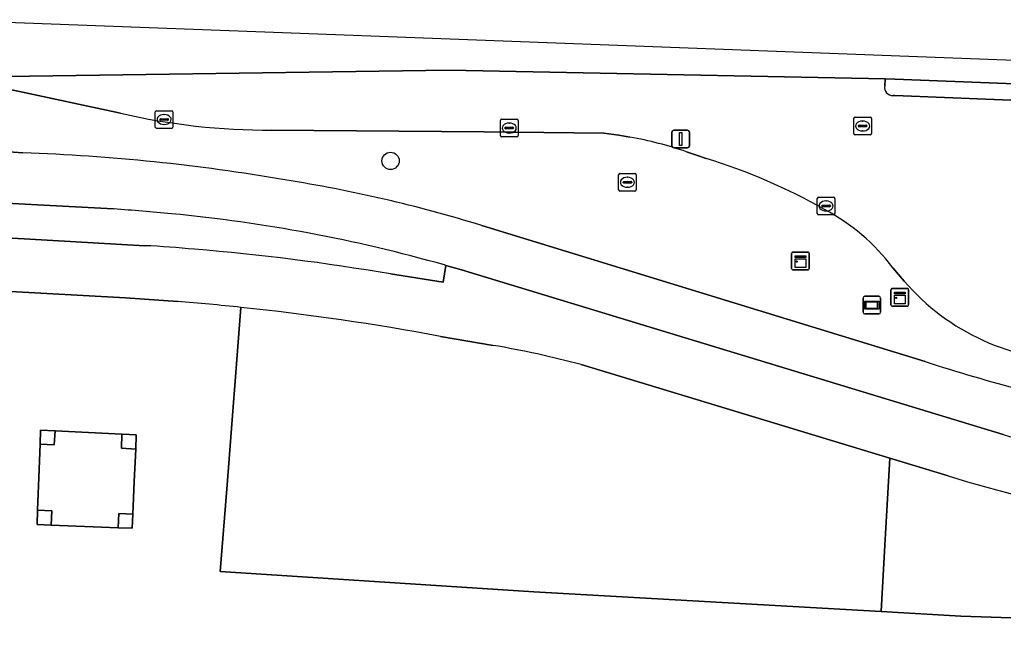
# Model space of a CAD drawing. Extents: x 161354 to 162026, y 386504 to 387460.
# Drawn here: x 161450.5 to 161506.1, y 387423.8 to 387459.1 of the extents above; entities that cross this region are included whole.
import ezdxf

# ---------------------------------------------------------------- set-up
doc = ezdxf.new("R2010")
doc.units = 0
for name, color, linetype in [('IMGEO_Berm_groen', 7, 'Continuous'), ('IMGEO_Boom', 7, 'Continuous'), ('IMGEO_Fietspad_gesloten', 7, 'Continuous'), ('IMGEO_Grasland_overig', 7, 'Continuous'), ('IMGEO_Groenvoorziening', 7, 'Continuous'), ('IMGEO_Hoogspanningsmast', 7, 'Continuous'), ('IMGEO_Kast', 7, 'Continuous'), ('IMGEO_Kolk', 7, 'Continuous'), ('IMGEO_Lichtmast', 7, 'Continuous'), ('IMGEO_Rijbaan_lokaal_gesloten', 7, 'Continuous'), ('IMGEO_Rijbaan_lokaal_open', 7, 'Continuous'), ('IMGEO_Rioolput', 7, 'Continuous'), ('IMGEO_Verkeerseiland_groen', 7, 'Continuous'), ('IMGEO_Verkeerseiland_open', 7, 'Continuous'), ('IMGEO_Verklikker', 7, 'Continuous'), ('IMGEO_Voetpad_open', 7, 'Continuous')]:
    doc.layers.add(name, color=color, linetype=linetype)

msp = doc.modelspace()

# ---------------------------------------------------------------- linework, layer by layer
at = {"layer": 'IMGEO_Berm_groen'}
for points in [[(161456.181, 387453.803), (161450.192, 387455.094), (161447.245, 387455.632), (161445.576, 387455.74), (161445.11, 387455.773)], [(161485.005, 387452.45), (161484.37, 387452.555), (161483.537, 387452.676), (161476.729, 387452.758), (161464.723, 387452.849)], [(161445.022, 387451.873), (161446.633, 387451.848), (161450.642, 387451.565)], [(161489.322, 387451.252), (161488.768, 387451.428), (161488.209, 387451.62)], [(161476.615, 387447.455), (161501.72, 387439.751)], [(161500.537, 387444.306), (161499.895, 387445.058)]]:
    msp.add_lwpolyline(points, dxfattribs=at)
for centre, radius, start, end in [((161464.579, 387490.282), 37.434, 257.0351, 270.2198), ((161481.492, 387432.289), 20.465, 70.8385, 80.115), ((161446.847, 387342.027), 109.603, 80.21729, 88.01578), ((161478.841, 387417.711), 35.14, 60.7307, 72.6474), ((161452.853, 387370.232), 80.796, 72.89647, 81.01594), ((161490.423, 387437.886), 11.881, 37.1315, 61.8832), ((161510.279, 387452.638), 12.819, 220.5404, 270.6974), ((161531.28, 387531.263), 96.168, 252.09859, 258.93178)]:
    msp.add_arc(centre, radius, start, end, dxfattribs=at)
at = {"layer": 'IMGEO_Boom'}
msp.add_circle((161471.457, 387451.109), 0.489, dxfattribs=at)
at = {"layer": 'IMGEO_Fietspad_gesloten'}
for points in [[(161450.642, 387451.565), (161446.633, 387451.848), (161446.454, 387448.883), (161455.782, 387448.391)], [(161501.72, 387439.751), (161476.615, 387447.455)], [(161474.507, 387445.219), (161474.589, 387445.196), (161475.477, 387444.944), (161506.128, 387435.629)]]:
    msp.add_lwpolyline(points, dxfattribs=at)
for centre, radius, start, end in [((161446.847, 387342.027), 109.603, 80.21729, 88.01578), ((161452.853, 387370.232), 80.796, 72.89647, 81.01594), ((161446.106, 387314.292), 134.448, 84.47494, 85.87304), ((161451.062, 387362.785), 85.703, 74.12375, 84.65126), ((161531.28, 387531.263), 96.168, 252.09859, 258.93178), ((161520.95, 387485.839), 52.352, 253.554, 260.1171)]:
    msp.add_arc(centre, radius, start, end, dxfattribs=at)
at = {"layer": 'IMGEO_Grasland_overig'}
msp.add_lwpolyline([(161457.033, 387434.809), (161456.229, 387434.849), (161456.245, 387435.648), (161452.477, 387435.831), (161452.412, 387435.038), (161451.623, 387435.08), (161451.551, 387433.196), (161451.481, 387431.342), (161452.281, 387431.312), (161452.25, 387430.511), (161456.039, 387430.356), (161456.073, 387431.158), (161456.873, 387431.123), (161456.953, 387432.977)], close=True, dxfattribs=at)
at = {"layer": 'IMGEO_Groenvoorziening'}
for points in [[(161459.409, 387443.153), (161456.455, 387443.357), (161449.613, 387443.731), (161445.487, 387443.963), (161440.374, 387444.147)], [(161462.992, 387442.821), (161462.206, 387432.775), (161461.822, 387427.873), (161479.57, 387426.734), (161499.222, 387425.612), (161499.438, 387429.369), (161499.551, 387431.338), (161499.721, 387434.288), (161482.245, 387439.585)], [(161462.206, 387432.775), (161462.992, 387442.821)], [(161477.262, 387440.674), (161474.293, 387441.182)], [(161499.721, 387434.288), (161499.551, 387431.338), (161499.438, 387429.369), (161499.222, 387425.612), (161503.74, 387425.354), (161529.46, 387424.501), (161529.577, 387427.95)], [(161503.012, 387433.291), (161499.721, 387434.288)], [(161431.421, 387423.443), (161431.294, 387422.429), (161431.197, 387421.295), (161434.484, 387421.175), (161447.383, 387420.409), (161462.724, 387419.725), (161464.073, 387419.511), (161500, 387417.889), (161529.101, 387416.63), (161529.424, 387423.439), (161529.46, 387424.501), (161503.74, 387425.354), (161499.222, 387425.612), (161479.57, 387426.734), (161461.822, 387427.873), (161462.206, 387432.775)]]:
    msp.add_lwpolyline(points, dxfattribs=at)
msp.add_lwpolyline([(161456.873, 387431.123), (161456.838, 387430.324), (161456.039, 387430.356), (161452.25, 387430.511), (161451.451, 387430.543), (161451.481, 387431.342), (161451.551, 387433.196), (161451.623, 387435.08), (161451.653, 387435.877), (161452.452, 387435.837), (161452.477, 387435.831), (161456.245, 387435.648), (161456.269, 387435.648), (161457.068, 387435.608), (161457.033, 387434.809), (161456.953, 387432.977)], close=True, dxfattribs=at)
for centre, radius, start, end in [((161447.624, 387296.472), 147.154, 84.00556, 85.40665), ((161447.898, 387298.967), 144.644, 79.48559, 84.01011), ((161467.389, 387383.554), 57.967, 75.15064, 80.19382), ((161527.061, 387511.106), 81.446, 252.82618, 265.69857)]:
    msp.add_arc(centre, radius, start, end, dxfattribs=at)
at = {"layer": 'IMGEO_Hoogspanningsmast'}
for points in [[(161452.477, 387435.831), (161452.452, 387435.837), (161451.653, 387435.877), (161451.623, 387435.08), (161452.412, 387435.038)], [(161457.068, 387435.608), (161456.269, 387435.648), (161456.245, 387435.648), (161456.229, 387434.849), (161457.033, 387434.809)], [(161451.481, 387431.342), (161451.451, 387430.543), (161452.25, 387430.511), (161452.281, 387431.312)], [(161456.873, 387431.123), (161456.073, 387431.158), (161456.039, 387430.356), (161456.838, 387430.324)]]:
    msp.add_lwpolyline(points, close=True, dxfattribs=at)
at = {"layer": 'IMGEO_Kast'}
for p, q in [((161494.158, 387445.021), (161494.158, 387445.862)), ((161494.158, 387445.862), (161494.158, 387445.021)), ((161494.233, 387445.946), (161495.074, 387445.946)), ((161495.074, 387445.946), (161494.233, 387445.946)), ((161495.158, 387445.871), (161495.158, 387445.03)), ((161495.158, 387445.03), (161495.158, 387445.871)), ((161495.083, 387444.946), (161494.242, 387444.946)), ((161494.242, 387444.946), (161495.083, 387444.946)), ((161499.781, 387442.966), (161499.781, 387443.807)), ((161499.781, 387443.807), (161499.781, 387442.966)), ((161499.856, 387443.891), (161500.697, 387443.891)), ((161500.697, 387443.891), (161499.856, 387443.891)), ((161500.781, 387443.816), (161500.781, 387442.975)), ((161500.781, 387442.975), (161500.781, 387443.816)), ((161500.706, 387442.891), (161499.865, 387442.891)), ((161499.865, 387442.891), (161500.706, 387442.891))]:
    msp.add_line(p, q, dxfattribs=at)
for points in [[(161494.353, 387445.736), (161494.953, 387445.736), (161494.953, 387445.651), (161494.353, 387445.651), (161494.353, 387445.736)], [(161494.353, 387445.561), (161494.953, 387445.561), (161494.953, 387445.072), (161494.353, 387445.072), (161494.353, 387445.561)], [(161499.976, 387443.681), (161500.576, 387443.681), (161500.576, 387443.596), (161499.976, 387443.596), (161499.976, 387443.681)], [(161499.976, 387443.506), (161500.576, 387443.506), (161500.576, 387443.017), (161499.976, 387443.017), (161499.976, 387443.506)]]:
    msp.add_lwpolyline(points, dxfattribs=at)
for centre in [(161494.437, 387445.41), (161500.06, 387443.355)]:
    msp.add_circle(centre, 0.0377, dxfattribs=at)
for centre, start, end in [((161494.236, 387445.868), 92.4484, 184.2845), ((161494.236, 387445.868), 92.4484, 184.2845), ((161495.08, 387445.868), 2.4484, 94.2845), ((161495.08, 387445.868), 2.4484, 94.2845), ((161494.236, 387445.024), 182.4484, 274.2845), ((161494.236, 387445.024), 182.4484, 274.2845), ((161495.08, 387445.024), 272.4484, 4.2845), ((161495.08, 387445.024), 272.4484, 4.2845), ((161499.859, 387443.813), 92.4484, 184.2845), ((161499.859, 387443.813), 92.4484, 184.2845), ((161500.703, 387443.813), 2.4484, 94.2845), ((161500.703, 387443.813), 2.4484, 94.2845), ((161499.859, 387442.969), 182.4484, 274.2845), ((161499.859, 387442.969), 182.4484, 274.2845), ((161500.703, 387442.969), 272.4484, 4.2845), ((161500.703, 387442.969), 272.4484, 4.2845)]:
    msp.add_arc(centre, 0.0779, start, end, dxfattribs=at)
at = {"layer": 'IMGEO_Kolk'}
for p, q in [((161458.217, 387453.949), (161459.069, 387453.949)), ((161458.142, 387453.023), (161458.142, 387453.875)), ((161458.401, 387453.443), (161458.401, 387453.455)), ((161458.839, 387453.406), (161458.441, 387453.406)), ((161458.444, 387453.492), (161458.842, 387453.492)), ((161458.63, 387453.729), (161458.655, 387453.729)), ((161458.885, 387453.455), (161458.885, 387453.443)), ((161459.143, 387453.875), (161459.143, 387453.023)), ((161477.674, 387452.539), (161477.674, 387453.391)), ((161477.749, 387453.465), (161478.601, 387453.465)), ((161478.675, 387453.391), (161478.675, 387452.539)), ((161497.675, 387452.653), (161497.675, 387453.505)), ((161497.75, 387453.579), (161498.602, 387453.579)), ((161498.676, 387453.505), (161498.676, 387452.653)), ((161459.069, 387452.949), (161458.217, 387452.949)), ((161458.653, 387453.169), (161458.628, 387453.169)), ((161477.933, 387452.959), (161477.933, 387452.971)), ((161478.371, 387452.922), (161477.973, 387452.922)), ((161477.976, 387453.008), (161478.374, 387453.008)), ((161478.162, 387453.245), (161478.187, 387453.245)), ((161478.417, 387452.971), (161478.417, 387452.959)), ((161497.934, 387453.073), (161497.934, 387453.085)), ((161498.372, 387453.036), (161497.974, 387453.036)), ((161497.977, 387453.122), (161498.375, 387453.122)), ((161498.163, 387453.359), (161498.188, 387453.359)), ((161498.418, 387453.085), (161498.418, 387453.073)), ((161478.601, 387452.465), (161477.749, 387452.465)), ((161478.185, 387452.685), (161478.16, 387452.685)), ((161498.602, 387452.579), (161497.75, 387452.579)), ((161498.186, 387452.799), (161498.161, 387452.799)), ((161495.61, 387448.134), (161495.61, 387448.986)), ((161495.685, 387449.06), (161496.537, 387449.06)), ((161496.611, 387448.986), (161496.611, 387448.134)), ((161495.869, 387448.554), (161495.869, 387448.566)), ((161496.307, 387448.517), (161495.909, 387448.517)), ((161495.912, 387448.603), (161496.31, 387448.603)), ((161496.098, 387448.84), (161496.123, 387448.84)), ((161496.353, 387448.566), (161496.353, 387448.554)), ((161496.537, 387448.06), (161495.685, 387448.06)), ((161496.121, 387448.28), (161496.096, 387448.28))]:
    msp.add_line(p, q, dxfattribs=at)
for points in [[(161458.217, 387453.949), (161459.069, 387453.949)], [(161458.142, 387453.023), (161458.142, 387453.875)], [(161459.143, 387453.875), (161459.143, 387453.023)], [(161477.674, 387452.539), (161477.674, 387453.391)], [(161477.749, 387453.465), (161478.601, 387453.465)], [(161478.675, 387453.391), (161478.675, 387452.539)], [(161497.675, 387452.653), (161497.675, 387453.505)], [(161497.75, 387453.579), (161498.602, 387453.579)], [(161498.676, 387453.505), (161498.676, 387452.653)], [(161459.069, 387452.949), (161458.217, 387452.949)], [(161478.601, 387452.465), (161477.749, 387452.465)], [(161498.602, 387452.579), (161497.75, 387452.579)], [(161495.61, 387448.134), (161495.61, 387448.986)], [(161495.685, 387449.06), (161496.537, 387449.06)], [(161496.611, 387448.986), (161496.611, 387448.134)], [(161496.537, 387448.06), (161495.685, 387448.06)]]:
    msp.add_lwpolyline(points, dxfattribs=at)
for centre, radius, start, end in [((161458.219, 387453.873), 0.0765, 91.552, 178.448), ((161458.219, 387453.873), 0.0765, 91.552, 178.448), ((161459.067, 387453.873), 0.0765, 1.552, 88.448), ((161459.067, 387453.873), 0.0765, 1.552, 88.448), ((161458.441, 387453.452), 0.0403, 85.8775, 175.7526), ((161458.438, 387453.442), 0.0366, 178.938, 274.7102), ((161458.842, 387453.449), 0.043, 264.8664, 352.4533), ((161458.846, 387453.454), 0.0386, 1.7309, 96.639), ((161477.751, 387453.389), 0.0765, 91.552, 178.448), ((161477.751, 387453.389), 0.0765, 91.552, 178.448), ((161478.599, 387453.389), 0.0765, 1.552, 88.448), ((161478.599, 387453.389), 0.0765, 1.552, 88.448), ((161497.752, 387453.503), 0.0765, 91.552, 178.448), ((161497.752, 387453.503), 0.0765, 91.552, 178.448), ((161498.6, 387453.503), 0.0765, 1.552, 88.448), ((161498.6, 387453.503), 0.0765, 1.552, 88.448), ((161458.219, 387453.025), 0.0765, 181.552, 268.448), ((161458.219, 387453.025), 0.0765, 181.552, 268.448), ((161459.067, 387453.025), 0.0765, 271.552, 358.448), ((161459.067, 387453.025), 0.0765, 271.552, 358.448), ((161477.973, 387452.968), 0.0403, 85.8775, 175.7526), ((161477.97, 387452.958), 0.0366, 178.938, 274.7102), ((161478.374, 387452.965), 0.043, 264.8664, 352.4533), ((161478.378, 387452.97), 0.0386, 1.7309, 96.639), ((161497.974, 387453.082), 0.0403, 85.8775, 175.7526), ((161497.971, 387453.072), 0.0366, 178.938, 274.7102), ((161498.375, 387453.079), 0.043, 264.8664, 352.4533), ((161498.379, 387453.084), 0.0386, 1.7309, 96.639), ((161477.751, 387452.541), 0.0765, 181.552, 268.448), ((161477.751, 387452.541), 0.0765, 181.552, 268.448), ((161478.599, 387452.541), 0.0765, 271.552, 358.448), ((161478.599, 387452.541), 0.0765, 271.552, 358.448), ((161497.752, 387452.655), 0.0765, 181.552, 268.448), ((161497.752, 387452.655), 0.0765, 181.552, 268.448), ((161498.6, 387452.655), 0.0765, 271.552, 358.448), ((161498.6, 387452.655), 0.0765, 271.552, 358.448), ((161495.687, 387448.984), 0.0765, 91.552, 178.448), ((161495.687, 387448.984), 0.0765, 91.552, 178.448), ((161496.535, 387448.984), 0.0765, 1.552, 88.448), ((161496.535, 387448.984), 0.0765, 1.552, 88.448), ((161495.909, 387448.563), 0.0403, 85.8775, 175.7526), ((161495.906, 387448.553), 0.0366, 178.938, 274.7102), ((161496.31, 387448.56), 0.043, 264.8664, 352.4533), ((161496.314, 387448.565), 0.0386, 1.7309, 96.639), ((161495.687, 387448.136), 0.0765, 181.552, 268.448), ((161495.687, 387448.136), 0.0765, 181.552, 268.448), ((161496.535, 387448.136), 0.0765, 271.552, 358.448), ((161496.535, 387448.136), 0.0765, 271.552, 358.448)]:
    msp.add_arc(centre, radius, start, end, dxfattribs=at)
for centre, major_axis, ratio, start_param, end_param in [((161458.629, 387453.449), (-0.387, 0.002), 0.722429, 4.712389, 7.853982), ((161458.654, 387453.449), (-0.39, 0.002), 0.717154, 1.570796, 4.712389), ((161478.161, 387452.965), (-0.387, 0.002), 0.722429, 4.712389, 7.853982), ((161478.186, 387452.965), (-0.39, 0.002), 0.717154, 1.570796, 4.712389), ((161498.162, 387453.079), (-0.387, 0.002), 0.722429, 4.712389, 7.853982), ((161498.187, 387453.079), (-0.39, 0.002), 0.717154, 1.570796, 4.712389), ((161496.097, 387448.56), (-0.387, 0.002), 0.722429, 4.712389, 7.853982), ((161496.122, 387448.56), (-0.39, 0.002), 0.717154, 1.570796, 4.712389)]:
    msp.add_ellipse(centre, major_axis=major_axis, ratio=ratio, start_param=start_param, end_param=end_param, dxfattribs=at)
at = {"layer": 'IMGEO_Lichtmast'}
for p, q in [((161487.483, 387452.846), (161488.273, 387452.846)), ((161488.273, 387452.846), (161487.483, 387452.846)), ((161487.383, 387451.946), (161487.383, 387452.746)), ((161487.383, 387452.746), (161487.383, 387451.946)), ((161488.373, 387452.746), (161488.373, 387451.946)), ((161488.373, 387451.946), (161488.373, 387452.746)), ((161488.273, 387451.846), (161487.483, 387451.846)), ((161487.483, 387451.846), (161488.273, 387451.846))]:
    msp.add_line(p, q, dxfattribs=at)
msp.add_lwpolyline([(161487.803, 387452.721), (161487.953, 387452.721), (161487.953, 387451.971), (161487.803, 387451.971), (161487.803, 387452.721)], dxfattribs=at)
for centre, start, end in [((161487.483, 387452.746), 90, 180), ((161487.483, 387452.746), 90, 180), ((161488.273, 387452.746), 0, 90), ((161488.273, 387452.746), 360, 90), ((161487.483, 387451.946), 180, 270), ((161487.483, 387451.946), 180, 270), ((161488.273, 387451.946), 270, 0), ((161488.273, 387451.946), 270, 0)]:
    msp.add_arc(centre, 0.1, start, end, dxfattribs=at)
at = {"layer": 'IMGEO_Rijbaan_lokaal_gesloten'}
msp.add_lwpolyline([(161559.208, 387454.807), (161465.338, 387458.353), (161445.685, 387459.096), (161445.576, 387455.74), (161445.712, 387455.826), (161474.768, 387456.241), (161499.444, 387455.752), (161500, 387455.73), (161518.907, 387454.987), (161539.467, 387454.167), (161559.197, 387453.359)], close=True, dxfattribs=at)
at = {"layer": 'IMGEO_Rijbaan_lokaal_open'}
for points in [[(161499.429, 387455.344), (161499.444, 387455.752), (161474.768, 387456.241), (161445.712, 387455.826), (161445.576, 387455.74), (161447.245, 387455.632), (161450.192, 387455.094), (161456.181, 387453.803)], [(161511.237, 387454.355), (161500, 387454.803), (161499.889, 387454.807)], [(161464.723, 387452.849), (161476.729, 387452.758), (161483.537, 387452.676), (161484.37, 387452.555), (161485.005, 387452.45)], [(161488.209, 387451.62), (161488.768, 387451.428), (161489.322, 387451.252)], [(161499.895, 387445.058), (161500.537, 387444.306)]]:
    msp.add_lwpolyline(points, dxfattribs=at)
for centre, radius, start, end in [((161499.88, 387455.265), 0.458, 170.0055, 271.1619), ((161464.579, 387490.282), 37.434, 257.0351, 270.2198), ((161481.492, 387432.289), 20.465, 70.8385, 80.115), ((161478.841, 387417.711), 35.14, 60.7307, 72.6474), ((161490.423, 387437.886), 11.881, 37.1315, 61.8832), ((161510.279, 387452.638), 12.819, 220.5404, 270.6974)]:
    msp.add_arc(centre, radius, start, end, dxfattribs=at)
at = {"layer": 'IMGEO_Rioolput'}
for p, q in [((161484.366, 387449.473), (161484.366, 387450.325)), ((161484.441, 387450.399), (161485.293, 387450.399)), ((161484.854, 387450.179), (161484.879, 387450.179)), ((161485.367, 387450.325), (161485.367, 387449.473)), ((161484.625, 387449.893), (161484.625, 387449.905)), ((161485.063, 387449.856), (161484.665, 387449.856)), ((161484.668, 387449.942), (161485.066, 387449.942)), ((161484.877, 387449.619), (161484.852, 387449.619)), ((161485.109, 387449.905), (161485.109, 387449.893)), ((161485.293, 387449.399), (161484.441, 387449.399))]:
    msp.add_line(p, q, dxfattribs=at)
for points in [[(161484.366, 387449.473), (161484.366, 387450.325)], [(161484.441, 387450.399), (161485.293, 387450.399)], [(161485.367, 387450.325), (161485.367, 387449.473)], [(161485.293, 387449.399), (161484.441, 387449.399)]]:
    msp.add_lwpolyline(points, dxfattribs=at)
for centre, radius, start, end in [((161484.443, 387450.323), 0.0765, 91.552, 178.448), ((161484.443, 387450.323), 0.0765, 91.552, 178.448), ((161485.291, 387450.323), 0.0765, 1.552, 88.448), ((161485.291, 387450.323), 0.0765, 1.552, 88.448), ((161484.665, 387449.902), 0.0403, 85.8775, 175.7526), ((161484.662, 387449.892), 0.0366, 178.938, 274.7102), ((161485.066, 387449.899), 0.043, 264.8664, 352.4533), ((161485.07, 387449.904), 0.0386, 1.7309, 96.639), ((161484.443, 387449.475), 0.0765, 181.552, 268.448), ((161484.443, 387449.475), 0.0765, 181.552, 268.448), ((161485.291, 387449.475), 0.0765, 271.552, 358.448), ((161485.291, 387449.475), 0.0765, 271.552, 358.448)]:
    msp.add_arc(centre, radius, start, end, dxfattribs=at)
for centre, major_axis, ratio, start_param, end_param in [((161484.853, 387449.899), (-0.387, 0.002), 0.722429, 4.712389, 7.853982), ((161484.878, 387449.899), (-0.39, 0.002), 0.717154, 1.570796, 4.712389)]:
    msp.add_ellipse(centre, major_axis=major_axis, ratio=ratio, start_param=start_param, end_param=end_param, dxfattribs=at)
at = {"layer": 'IMGEO_Verkeerseiland_groen'}
for points in [[(161455.782, 387448.391), (161446.454, 387448.883), (161445.263, 387448.966), (161445.14, 387446.995), (161446.105, 387446.946), (161450.714, 387446.699), (161457.542, 387446.311)], [(161471.451, 387444.712), (161474.428, 387444.257), (161474.589, 387445.196), (161474.507, 387445.219)]]:
    msp.add_lwpolyline(points, dxfattribs=at)
for centre, radius, start, end in [((161446.106, 387314.292), 134.448, 84.47494, 85.87304), ((161451.062, 387362.785), 85.703, 74.12375, 84.65126), ((161455.45, 387397.896), 48.46, 84.1872, 87.5259), ((161450.43, 387322.358), 124.146, 80.25155, 85.41324)]:
    msp.add_arc(centre, radius, start, end, dxfattribs=at)
at = {"layer": 'IMGEO_Verkeerseiland_open'}
for points in [[(161559.157, 387452.919), (161559.197, 387453.359), (161539.467, 387454.167), (161518.907, 387454.987), (161500, 387455.73), (161499.444, 387455.752), (161499.429, 387455.344)], [(161499.889, 387454.807), (161500, 387454.803), (161511.237, 387454.355), (161513.211, 387454.223), (161522.54, 387453.825), (161532.045, 387453.475), (161532.773, 387453.217), (161535.278, 387451.524), (161536.01, 387451.288), (161538.258, 387451.202), (161553.456, 387450.577), (161554.487, 387450.593), (161555.262, 387450.735), (161558.952, 387452.485)]]:
    msp.add_lwpolyline(points, dxfattribs=at)
msp.add_arc((161499.88, 387455.265), 0.458, 170.0055, 271.1619, dxfattribs=at)
at = {"layer": 'IMGEO_Verklikker'}
for p, q in [((161498.301, 387443.449), (161499.091, 387443.449)), ((161499.091, 387443.449), (161498.301, 387443.449)), ((161498.201, 387442.549), (161498.201, 387443.349)), ((161498.201, 387443.349), (161498.201, 387442.549)), ((161499.191, 387443.349), (161499.191, 387442.549)), ((161499.191, 387442.549), (161499.191, 387443.349)), ((161499.091, 387442.449), (161498.301, 387442.449)), ((161498.301, 387442.449), (161499.091, 387442.449))]:
    msp.add_line(p, q, dxfattribs=at)
for points in [[(161498.302, 387443.181), (161499.09, 387443.181), (161499.09, 387442.717), (161498.302, 387442.717), (161498.302, 387443.181)], [(161498.367, 387443.116), (161498.367, 387442.782), (161499.025, 387442.782), (161499.025, 387443.116), (161498.367, 387443.116)]]:
    msp.add_lwpolyline(points, dxfattribs=at)
for centre, start, end in [((161498.301, 387443.349), 90, 180), ((161498.301, 387443.349), 90, 180), ((161499.091, 387443.349), 0, 90), ((161499.091, 387443.349), 360, 90), ((161498.301, 387442.549), 180, 270), ((161498.301, 387442.549), 180, 270), ((161499.091, 387442.549), 270, 0), ((161499.091, 387442.549), 270, 0)]:
    msp.add_arc(centre, 0.1, start, end, dxfattribs=at)
at = {"layer": 'IMGEO_Voetpad_open'}
for points in [[(161457.542, 387446.311), (161450.714, 387446.699), (161446.105, 387446.946), (161445.14, 387446.995), (161445.263, 387448.966)], [(161438.742, 387448.297), (161440.374, 387444.147), (161445.487, 387443.963), (161449.613, 387443.731), (161456.455, 387443.357), (161459.409, 387443.153)], [(161506.128, 387435.629), (161475.477, 387444.944), (161474.589, 387445.196), (161474.428, 387444.257), (161471.451, 387444.712)], [(161474.293, 387441.182), (161477.262, 387440.674)], [(161482.245, 387439.585), (161499.721, 387434.288), (161503.012, 387433.291)]]:
    msp.add_lwpolyline(points, dxfattribs=at)
for centre, radius, start, end in [((161455.45, 387397.896), 48.46, 84.1872, 87.5259), ((161450.43, 387322.358), 124.146, 80.25155, 85.41324), ((161447.624, 387296.472), 147.154, 84.00556, 85.40665), ((161447.898, 387298.967), 144.644, 79.48559, 84.01011), ((161467.389, 387383.554), 57.967, 75.15064, 80.19382), ((161520.95, 387485.839), 52.352, 253.554, 260.1171), ((161527.061, 387511.106), 81.446, 252.82618, 265.69857)]:
    msp.add_arc(centre, radius, start, end, dxfattribs=at)

doc.saveas('drawing.dxf')
